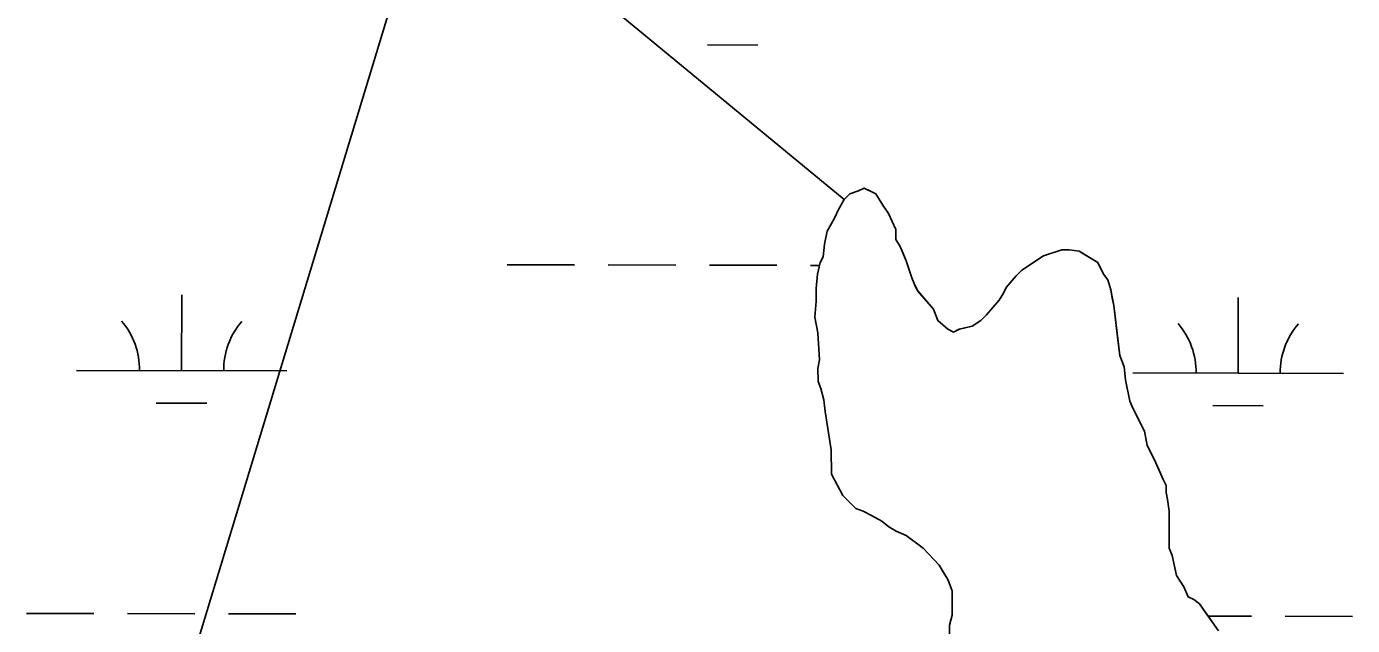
# Model space of a CAD drawing. Extents: x 3177385 to 3215275, y 903885 to 929304.
# Drawn here: x 3189922 to 3190552, y 918753 to 919037 of the extents above; entities that cross this region are included whole.
import ezdxf

# ---------------------------------------------------------------- set-up
doc = ezdxf.new("R2010")
doc.units = 0
for name, color, linetype in [('V-SITE-VEGE', 7, 'Continuous'), ('V-TOPO-SHOR', 7, 'Continuous'), ('V-WETL-SWMP', 7, 'Continuous')]:
    doc.layers.add(name, color=color, linetype=linetype)

msp = doc.modelspace()

# ---------------------------------------------------------------- linework, layer by layer
at = {"layer": 'V-SITE-VEGE'}
msp.add_lwpolyline([(3190488.04, 918750.24), (3190479.15, 918763.11), (3190476.42, 918765.13), (3190473.69, 918766.47), (3190471.63, 918771.22), (3190468.2, 918776.64), (3190466.12, 918786.14), (3190464.74, 918789.53), (3190464.64, 918807.19), (3190463.94, 918812.62), (3190463.24, 918816.02), (3190463.22, 918819.41), (3190461.85, 918822.12), (3190457.72, 918831.61), (3190454.29, 918838.39), (3190452.9, 918845.18), (3190447.4, 918856.02), (3190446.03, 918859.41), (3190443.93, 918869.59), (3190443.22, 918875.7), (3190441.16, 918881.13), (3190438.31, 918904.89), (3190436.91, 918912.36), (3190435.53, 918917.1), (3190433.48, 918919.81), (3190430.73, 918925.23), (3190421.87, 918930.62), (3190417.11, 918931.27), (3190413.71, 918931.26), (3190404.9, 918928.49), (3190394.74, 918921.65), (3190392.04, 918918.91), (3190387.31, 918913.45), (3190385.97, 918910.73), (3190383.95, 918907.32), (3190377.87, 918900.5), (3190375.17, 918897.76), (3190371.1, 918895.02), (3190365, 918893.63), (3190362.29, 918892.26), (3190359.56, 918893.6), (3190354.78, 918897.66), (3190352.72, 918903.08), (3190345.19, 918911.87), (3190343.82, 918914.59), (3190342.44, 918917.97), (3190339.69, 918926.11), (3190336.93, 918932.89), (3190334.88, 918936.28), (3190334.85, 918941.04), (3190331.41, 918948.49), (3190328.68, 918952.55), (3190325.25, 918957.97), (3190319.8, 918960.66), (3190317.09, 918959.29), (3190313.02, 918957.9), (3190310.32, 918955.17), (3190307.63, 918950.4), (3190305.61, 918946.32), (3190302.24, 918940.18), (3190300.92, 918934.06), (3190300.27, 918927.94), (3190298.92, 918925.22), (3190297.59, 918919.78), (3190296.95, 918912.98), (3190296.98, 918906.86), (3190296.34, 918899.39), (3190297.74, 918891.92), (3190298.49, 918879.02), (3190297.83, 918874.94), (3190297.86, 918868.82), (3190299.24, 918865.43), (3190300.63, 918860), (3190301.33, 918854.57), (3190304.15, 918836.24), (3190304.21, 918824.69), (3190309.7, 918814.53), (3190315.85, 918808.45), (3190319.25, 918807.11), (3190323.33, 918805.09), (3190328.11, 918802.4), (3190331.52, 918799.7), (3190334.93, 918797.68), (3190339.69, 918795.66), (3190347.88, 918789.59), (3190355.39, 918781.48), (3190359.51, 918774.7), (3190361.57, 918769.28), (3190361.63, 918757.73), (3190360.3, 918752.97), (3190360.34, 918745.49)], dxfattribs=at)
at = {"layer": 'V-TOPO-SHOR'}
for p, q in [((3190111.16, 919100.88), (3189967.75, 918628.6)), ((3190158.83, 919080.07), (3190310.32, 918955.17))]:
    msp.add_line(p, q, dxfattribs=at)
for points in [[(3190488.04, 918750.24), (3190481.88, 918759.04), (3190479.15, 918763.11), (3190476.42, 918765.13), (3190473.69, 918766.47), (3190471.63, 918771.22), (3190468.2, 918776.64), (3190466.12, 918786.14), (3190464.74, 918789.53), (3190464.72, 918792.92), (3190464.7, 918796.32), (3190464.68, 918800.4), (3190464.64, 918807.19), (3190463.94, 918812.62), (3190463.24, 918816.02), (3190463.22, 918819.41), (3190461.85, 918822.12), (3190459.79, 918826.87), (3190457.72, 918831.61), (3190454.29, 918838.39), (3190452.9, 918845.18), (3190450.83, 918849.24), (3190447.4, 918856.02), (3190446.03, 918859.41), (3190443.94, 918869.59), (3190443.22, 918875.7), (3190441.16, 918881.13), (3190440.45, 918887.24), (3190438.31, 918904.89), (3190437.62, 918908.28), (3190436.91, 918912.36), (3190435.53, 918917.1), (3190433.48, 918919.81), (3190432.11, 918922.52), (3190430.73, 918925.23), (3190425.28, 918928.6), (3190421.87, 918930.62), (3190417.11, 918931.27), (3190413.71, 918931.26), (3190404.9, 918928.49), (3190394.74, 918921.65), (3190392.04, 918918.91), (3190387.31, 918913.45), (3190385.97, 918910.73), (3190383.95, 918907.32), (3190377.87, 918900.5), (3190375.17, 918897.76), (3190371.1, 918895.02), (3190365, 918893.63), (3190362.29, 918892.26), (3190359.56, 918893.6), (3190354.78, 918897.66), (3190352.72, 918903.08), (3190345.19, 918911.87), (3190343.82, 918914.59), (3190342.44, 918917.97), (3190339.69, 918926.11), (3190338.31, 918929.5), (3190336.93, 918932.89), (3190334.88, 918936.28), (3190334.85, 918941.04), (3190331.41, 918948.49), (3190328.68, 918952.55), (3190325.25, 918957.97), (3190322.52, 918959.31), (3190319.8, 918960.66), (3190317.09, 918959.29), (3190313.02, 918957.9), (3190310.32, 918955.17), (3190307.62, 918950.4), (3190305.61, 918946.32), (3190302.24, 918940.18), (3190300.92, 918934.06), (3190300.27, 918927.94), (3190298.92, 918925.22), (3190297.59, 918919.78), (3190296.95, 918912.98), (3190296.98, 918906.86), (3190296.34, 918899.39), (3190297.74, 918891.92), (3190298.49, 918879.02)], [(3190298.49, 918879.02), (3190297.83, 918874.94), (3190297.86, 918868.82), (3190299.24, 918865.43), (3190300.63, 918860), (3190301.33, 918854.57), (3190304.15, 918836.24), (3190304.21, 918824.69), (3190309.7, 918814.53), (3190312.43, 918811.82), (3190315.85, 918808.45), (3190319.25, 918807.11), (3190323.33, 918805.09), (3190328.11, 918802.4), (3190331.52, 918799.7), (3190334.93, 918797.68), (3190339.69, 918795.66), (3190347.88, 918789.59), (3190355.39, 918781.48), (3190357.45, 918778.09), (3190359.51, 918774.7), (3190361.57, 918769.28), (3190361.63, 918757.73), (3190360.3, 918752.97), (3190360.34, 918745.49)]]:
    msp.add_lwpolyline(points, dxfattribs=at)
at = {"layer": 'V-WETL-SWMP'}
for p, q in [((3190245.32, 919028.66), (3190269.32, 919028.6)), ((3190150.24, 918924.24), (3190182.24, 918924.16)), ((3190198.24, 918924.13), (3190230.24, 918924.05)), ((3190246.24, 918924.01), (3190278.24, 918923.94)), ((3190294.24, 918923.9), (3190298.6, 918923.89)), ((3189995.53, 918873.85), (3189995.61, 918909.85)), ((3190497.43, 918872.69), (3190497.52, 918908.69)), ((3189945.53, 918873.97), (3190045.53, 918873.74)), ((3190447.43, 918872.8), (3190547.43, 918872.57)), ((3189983.49, 918858.45), (3190007.49, 918858.4)), ((3190485.4, 918857.28), (3190509.4, 918857.23)), ((3189921.85, 918758.59), (3189953.85, 918758.52)), ((3189969.85, 918758.48), (3190001.85, 918758.41)), ((3190017.85, 918758.37), (3190049.85, 918758.3)), ((3190483.11, 918757.29), (3190503.76, 918757.24)), ((3190519.76, 918757.2), (3190551.76, 918757.13))]:
    msp.add_line(p, q, dxfattribs=at)
for points in [[(3190425.28, 918928.6), (3190421.87, 918930.62), (3190417.11, 918931.28), (3190413.72, 918931.26), (3190404.9, 918928.49), (3190394.74, 918921.65), (3190392.04, 918918.91), (3190387.31, 918913.45), (3190385.97, 918910.73), (3190383.95, 918907.32), (3190377.87, 918900.5), (3190375.16, 918897.76), (3190371.1, 918895.02), (3190364.99, 918893.63), (3190362.28, 918892.26), (3190359.56, 918893.6), (3190354.78, 918897.66), (3190352.72, 918903.08), (3190345.2, 918911.87), (3190343.82, 918914.58), (3190342.45, 918917.97), (3190339.69, 918926.11), (3190336.93, 918932.89), (3190334.88, 918936.28), (3190334.85, 918941.03), (3190331.41, 918948.49), (3190328.68, 918952.55), (3190325.25, 918957.97), (3190319.8, 918960.66), (3190317.09, 918959.29), (3190313.02, 918957.91), (3190310.32, 918955.17), (3190307.62, 918950.4), (3190305.61, 918946.32), (3190302.24, 918940.18), (3190300.92, 918934.06), (3190300.27, 918927.94), (3190298.92, 918925.22), (3190297.59, 918919.78), (3190296.95, 918912.98), (3190296.98, 918906.86), (3190296.34, 918899.39), (3190297.74, 918891.92), (3190298.49, 918879.02), (3190297.83, 918874.94), (3190297.86, 918868.82), (3190299.24, 918865.43), (3190300.63, 918860), (3190301.33, 918854.57), (3190304.15, 918836.24), (3190304.21, 918824.69), (3190309.7, 918814.53), (3190315.84, 918808.45), (3190319.25, 918807.11), (3190323.34, 918805.09), (3190328.11, 918802.4), (3190331.52, 918799.7), (3190334.93, 918797.68), (3190339.69, 918795.66), (3190347.88, 918789.59), (3190355.39, 918781.48), (3190359.51, 918774.7), (3190361.57, 918769.28), (3190361.63, 918757.73), (3190360.3, 918752.97), (3190360.34, 918745.49)], [(3190488.05, 918750.24), (3190481.88, 918759.04), (3190479.15, 918763.1), (3190476.42, 918765.13), (3190473.69, 918766.47), (3190471.63, 918771.22), (3190468.2, 918776.64), (3190466.12, 918786.14), (3190464.74, 918789.53), (3190464.65, 918807.19), (3190463.94, 918812.62), (3190463.24, 918816.02), (3190463.22, 918819.41), (3190461.85, 918822.12), (3190457.72, 918831.61), (3190454.29, 918838.39), (3190452.9, 918845.18), (3190447.4, 918856.02), (3190446.03, 918859.41), (3190443.93, 918869.59), (3190443.22, 918875.7), (3190441.16, 918881.12), (3190440.44, 918887.24), (3190438.31, 918904.89), (3190437.62, 918908.28), (3190436.92, 918912.36), (3190435.53, 918917.1), (3190433.48, 918919.81), (3190430.73, 918925.23), (3190425.28, 918928.6)]]:
    msp.add_lwpolyline(points, dxfattribs=at)
for centre, start, end in [((3189940.29, 918874.46), 359.09484, 40.6385), ((3190050.77, 918874.2), 139.09484, 180.6385), ((3190442.19, 918873.29), 359.09484, 40.6385), ((3190552.68, 918873.03), 139.09484, 180.6385)]:
    msp.add_arc(centre, 35.25, start, end, dxfattribs=at)

doc.saveas('drawing.dxf')
